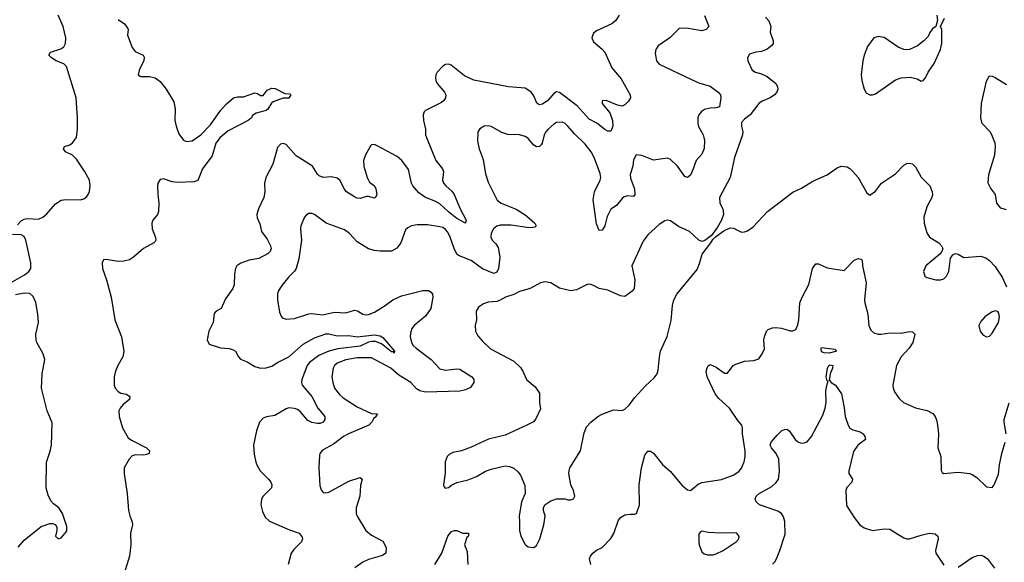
# Model space of a CAD drawing. Header units: inches. Extents: x 2001573 to 2220545, y 644482 to 846830.
# Tile 611 of 656: x 2146439 to 2153355, y 722766 to 726578. Entities that reach past the tile are written whole.
import ezdxf

# ---------------------------------------------------------------- set-up
doc = ezdxf.new("R2010")
doc.units = ezdxf.units.IN
doc.header["$MEASUREMENT"] = 0
doc.layers.add('C1742', color=7, linetype='Continuous')
doc.layers.add('C1752', color=7, linetype='Continuous')

msp = doc.modelspace()

# ---------------------------------------------------------------- linework, layer by layer
at = {"layer": 'C1742', "color": 5}
for points, elevation in [([(2146423.2, 725136.8), (2146450, 725166.3), (2146470, 725177.6), (2146490, 725181.6), (2146570, 725178), (2146602, 725190), (2146630, 725213.4), (2146690, 725283.8), (2146730, 725310.2), (2146764.2, 725315.8), (2146866.3, 725313.7), (2146890, 725320.6), (2146910, 725335.2), (2146920.2, 725350), (2146929, 725371), (2146934.1, 725410), (2146929.3, 725450), (2146894.2, 725514.2), (2146839.1, 725599.1), (2146810, 725627.1), (2146760.5, 725650), (2146745.6, 725670), (2146753.6, 725686.4), (2146790, 725698.6), (2146810, 725713.8), (2146837.9, 725750), (2146845.9, 725810), (2146845.4, 725890), (2146836.1, 726030), (2146766.6, 726250), (2146750, 726268.6), (2146694, 726290), (2146662, 726310), (2146642.7, 726330), (2146655.1, 726350), (2146727.2, 726372.8), (2146750, 726388.2), (2146760.3, 726410), (2146762.6, 726450), (2146744, 726530), (2146709.3, 726610)], 180), ([(2147130, 726580.4), (2147174, 726550), (2147197.5, 726517.5), (2147200.7, 726510), (2147197.1, 726470), (2147230, 726382), (2147250, 726355.5), (2147306, 726330), (2147314.4, 726314.4), (2147310.4, 726290), (2147279.5, 726230), (2147270.8, 726190), (2147290, 726179.3), (2147350, 726179.6), (2147390, 726170.3), (2147424.8, 726144.8), (2147467.4, 726090), (2147522.3, 726002.3), (2147531.7, 725951.7), (2147527.7, 725872.3), (2147537.2, 725830), (2147556.2, 725776.2), (2147590, 725731.6), (2147610, 725721.8), (2147650, 725727.5), (2147711.1, 725770), (2147779.7, 725840.3), (2147850, 725940.5), (2147890, 725984.9), (2147940.9, 726030), (2147970, 726035.6), (2148010, 726035.8), (2148090, 726064.4), (2148110, 726059.1), (2148130, 726046), (2148150, 726046), (2148177.7, 726082.3), (2148210, 726096.4), (2148234, 726094), (2148300.2, 726060.2), (2148336.7, 726056.7), (2148342.8, 726050), (2148330, 726028.2), (2148290, 726027.2), (2148218.7, 726001.3), (2148207.3, 725992.7), (2148181.7, 725950), (2148170, 725941.4), (2148098.8, 725921.2), (2148075.2, 725904.8), (2148066.8, 725890), (2148044.9, 725870), (2147903.3, 725796.7), (2147846, 725750), (2147817.3, 725710), (2147790, 725622), (2147722.4, 725530), (2147690.3, 725449.7), (2147661.5, 725438.5), (2147550, 725434.1), (2147510, 725438.9), (2147450, 725459.3), (2147425.4, 725454.6), (2147410.3, 725430), (2147408, 725408), (2147409.1, 725350), (2147417.4, 725290), (2147413.7, 725230), (2147406.4, 725210), (2147375.3, 725170), (2147367.4, 725150), (2147370.3, 725110), (2147392.3, 725047.7), (2147394.4, 725030), (2147390, 725021.2), (2147380.7, 725010), (2147308.6, 724971.4), (2147239.1, 724910), (2147209.1, 724890.9), (2147170, 724881.2), (2147130, 724879.7), (2147045.3, 724894.7), (2147028.6, 724891.4), (2147017.3, 724870), (2147020.2, 724830), (2147048.1, 724750), (2147081.2, 724630), (2147107.5, 724470), (2147153.5, 724350), (2147169.3, 724250), (2147163.8, 724210), (2147128.3, 724150), (2147110.9, 724109.1), (2147103.2, 724070), (2147102.4, 724010), (2147109.3, 723989.3), (2147130, 723965.3), (2147150, 723954.6), (2147190, 723946.4), (2147212.4, 723930), (2147210.3, 723910), (2147165, 723875), (2147144.5, 723850), (2147135.4, 723830), (2147137.1, 723790), (2147161.5, 723710), (2147201.6, 723641.6), (2147224, 723624), (2147330.8, 723570.8), (2147350.4, 723549.6), (2147347.3, 723530), (2147330, 723523.1), (2147310, 723519.7), (2147250, 723522.2), (2147230, 723513.3), (2147206.8, 723490), (2147172.5, 723430), (2147172.6, 723387.4), (2147193.3, 723250), (2147203.6, 723130), (2147212.2, 723092.2), (2147228.8, 723050), (2147230.8, 723030), (2147218, 722970), (2147220.3, 722890), (2147210.6, 722809.4), (2147160.1, 722650)], 180), ([(2150000, 726090.5), (2149990, 726096.9), (2149873.5, 726106.5), (2149630, 726154), (2149562.8, 726182.8), (2149470, 726259.8), (2149450, 726265.8), (2149430, 726263.2), (2149410, 726252.3), (2149370.2, 726210), (2149361.6, 726190), (2149359.3, 726170), (2149362, 726150), (2149371.3, 726130), (2149422.8, 726070), (2149431.6, 726050), (2149430.3, 726030), (2149418.4, 726010), (2149402.8, 725997.2), (2149290, 725940.9), (2149280.5, 725930), (2149273, 725910), (2149275.5, 725870), (2149290.3, 725810.3), (2149290.4, 725770), (2149296, 725750), (2149363, 725590), (2149408.9, 725530), (2149416.9, 725510), (2149408.1, 725450), (2149414.9, 725430), (2149431.7, 725410), (2149474.1, 725374.1), (2149490.8, 725350.8), (2149532.2, 725250), (2149575.3, 725170), (2149570, 725148.3), (2149510, 725181.1), (2149450, 725227.7), (2149390, 725284.9), (2149350, 725306.2), (2149288.6, 725330), (2149241.8, 725361.8), (2149200.2, 725410), (2149190.4, 725430.4), (2149170, 725525.6), (2149123.1, 725590), (2149090, 725618.2), (2148950, 725693), (2148930, 725700.7), (2148910, 725699.3), (2148905.1, 725694.9), (2148868, 725630), (2148854.9, 725590), (2148857.1, 725550), (2148879.5, 725470), (2148897.1, 725437.1), (2148930.5, 725410), (2148940.5, 725390), (2148948, 725350), (2148939.1, 725330), (2148930, 725324.2), (2148890, 725336), (2148875.5, 725335.5), (2148830, 725321), (2148810, 725323.9), (2148790, 725333.5), (2148733.6, 725370), (2148718.5, 725390), (2148689, 725449), (2148670, 725464.4), (2148630, 725474.2), (2148570, 725469.2), (2148541.9, 725481.9), (2148530, 725492.6), (2148496.1, 725550), (2148380.9, 725620.9), (2148310, 725702), (2148290, 725709.5), (2148270, 725702.9), (2148250, 725679.3), (2148216.2, 725563.8), (2148168.6, 725470), (2148158.8, 725430), (2148159.8, 725370), (2148154.3, 725330), (2148116.1, 725250), (2148105.8, 725210), (2148107.4, 725187.4), (2148124.8, 725144.8), (2148138.3, 725090), (2148177.5, 725037.5), (2148201.2, 724990), (2148204.7, 724970), (2148197.3, 724950), (2148183.4, 724936.6), (2148119.8, 724900.2), (2148050, 724888.9), (2147991.6, 724868.4), (2147964.4, 724850), (2147954.9, 724830), (2147946.9, 724793.1), (2147944.8, 724715.2), (2147936.5, 724690), (2147883.4, 724616.6), (2147853, 724550), (2147818.8, 724530), (2147805.4, 724514.6), (2147798.4, 724450), (2147767.6, 724390), (2147756.9, 724330), (2147770, 724299.3), (2147850, 724272.2), (2147910, 724267.8), (2147939.4, 724259.4), (2147955.5, 724250), (2147974.9, 724210), (2147990, 724193), (2148035.6, 724175.6), (2148090, 724142.8), (2148130, 724131.3), (2148170, 724132), (2148210, 724145.2), (2148249.1, 724170.9), (2148328.4, 724210), (2148430, 724297.8), (2148510, 724343.2), (2148590, 724371), (2148610, 724371.1), (2148670, 724356.4), (2148750, 724359.2), (2148810, 724350.1), (2148930, 724363.6), (2148970, 724356.5), (2148990, 724344.9), (2149072.4, 724250), (2149070, 724235.3), (2149065.6, 724245.6), (2149050, 724246), (2148980.6, 724300.6), (2148937.1, 724317.1), (2148910, 724317.8), (2148890, 724313.6), (2148830, 724284.2), (2148672.9, 724267.1), (2148611.3, 724248.7), (2148539.8, 724220.2), (2148474, 724170), (2148458.8, 724150), (2148421.5, 724050), (2148418.2, 724030), (2148424.1, 724010), (2148490, 723930.2), (2148534, 723850), (2148582, 723790), (2148583.2, 723770), (2148570, 723751.3), (2148550, 723742.3), (2148530, 723740.8), (2148490, 723748.8), (2148463.4, 723763.4), (2148410, 723826.8), (2148390, 723840.5), (2148370, 723847.9), (2148330, 723851.1), (2148310, 723845.2), (2148230, 723797.1), (2148172.2, 723787.8), (2148150, 723778), (2148123.9, 723750), (2148101.3, 723690), (2148082, 723590), (2148085.8, 723525.8), (2148097.6, 723470), (2148104.4, 723450), (2148128.8, 723410), (2148186.3, 723350), (2148202.3, 723330), (2148210.3, 723310), (2148207, 723290), (2148148.5, 723231.5), (2148137.4, 723210), (2148133.4, 723170), (2148143.8, 723123.8), (2148163.7, 723083.7), (2148194.4, 723054.4), (2148334.3, 722994.3), (2148402.8, 722970), (2148422.5, 722942.5), (2148424.9, 722930), (2148418, 722910), (2148363.5, 722856.5), (2148345, 722830), (2148325.4, 722750)], 220), ([(2150000, 725750.9), (2149990, 725757.7), (2149950, 725768.3), (2149867.9, 725772.1), (2149825.4, 725785.4), (2149750, 725827), (2149730, 725831.6), (2149702, 725830), (2149670, 725812.3), (2149656.3, 725790), (2149654.8, 725725.2), (2149666, 725670), (2149695.3, 725595.3), (2149710, 725496), (2149730, 725436), (2149793, 725310), (2149820.5, 725290), (2149926.8, 725246.8), (2149990, 725206.5), (2150000, 725198.2)], 240), ([(2150000, 725119.2), (2149890, 725134.2), (2149814.1, 725134.1), (2149790, 725128.2), (2149767.2, 725110), (2149750, 725079), (2149749, 725050), (2149757.6, 725030), (2149783.4, 725003.4), (2149799, 724979), (2149810.6, 724910.6), (2149802.4, 724830), (2149790, 724803.7), (2149770, 724796.2), (2149690, 724828.9), (2149610, 724887.1), (2149521.6, 724921.6), (2149510, 724931.8), (2149489.8, 724969.8), (2149463.5, 725050), (2149445.6, 725085.6), (2149430, 725103.5), (2149410, 725117.4), (2149390, 725124), (2149302.5, 725137.5), (2149230, 725137.4), (2149190, 725129.6), (2149164.4, 725115.6), (2149150, 725100.9), (2149115, 725010), (2149087.8, 724972.2), (2149050, 724951.1), (2148970, 724951.8), (2148930, 724956.8), (2148889.2, 724969.2), (2148810, 725017.4), (2148755.7, 725075.7), (2148720.9, 725100.9), (2148592.7, 725150), (2148509.2, 725210), (2148490, 725216.9), (2148470, 725215.8), (2148450, 725204.5), (2148438.4, 725190), (2148413, 725130), (2148410.5, 725109.5), (2148417.8, 725030), (2148400.7, 724899.3), (2148380.5, 724830), (2148368.7, 724811.3), (2148330, 724772.7), (2148279.5, 724710), (2148255.3, 724670), (2148250.3, 724650), (2148250.3, 724610), (2148263.9, 724523.9), (2148274.4, 724494.4), (2148283.4, 724483.4), (2148310, 724474.9), (2148370, 724478.4), (2148470, 724511.3), (2148490, 724513.4), (2148565.7, 724505.7), (2148650, 724523.2), (2148730, 724519.3), (2148790, 724537.6), (2148812.6, 724532.6), (2148850, 724508.9), (2148870, 724504.9), (2148890, 724507.4), (2148930, 724524.6), (2149007, 724570), (2149060.7, 724610), (2149121.5, 724638.5), (2149270, 724676.9), (2149310, 724675.6), (2149330, 724663.8), (2149338.9, 724650), (2149340.8, 724630), (2149326.4, 724550), (2149290, 724496.3), (2149210.6, 724430), (2149193, 724410), (2149183.1, 724376.9), (2149181.1, 724350), (2149191.5, 724310), (2149203.2, 724290), (2149223.6, 724270), (2149330.3, 724190), (2149390, 724124.7), (2149430, 724116.6), (2149510, 724125.2), (2149530, 724123.2), (2149615.3, 724070), (2149628.8, 724050), (2149628.7, 724030), (2149605, 723995), (2149570, 723979.1), (2149531, 723969), (2149290, 723962.4), (2149250, 723969.8), (2149225, 723985), (2149187.2, 724030), (2149101.4, 724081.4), (2149046, 724130), (2148910, 724202), (2148810, 724202.1), (2148730.7, 724189.3), (2148670, 724166.2), (2148650.3, 724150), (2148640.8, 724130), (2148631.4, 724070), (2148637.3, 724030), (2148650.3, 723990), (2148684.7, 723944.7), (2148710, 723922.8), (2148810, 723857.6), (2148910, 723812.7), (2148952, 723810), (2148942, 723798), (2148942, 723790), (2148925.2, 723774.8), (2148913, 723750), (2148890.5, 723730), (2148748.4, 723670), (2148713.4, 723650), (2148643.2, 723596.8), (2148565.7, 723554.3), (2148547.3, 723530), (2148543.8, 723516.2), (2148539.5, 723430), (2148547, 723307), (2148555.9, 723275.9), (2148570, 723256), (2148590, 723254), (2148610, 723259.1), (2148750, 723337), (2148830, 723361), (2148844.7, 723350), (2148833.3, 723306.7), (2148827.4, 723230), (2148803.2, 723150), (2148803.1, 723110), (2148808.7, 723090), (2148870.5, 722990), (2148910, 722956.4), (2148990, 722914), (2149013.4, 722870), (2149010.4, 722829.6), (2148986.7, 722813.3), (2148890, 722785.1), (2148850, 722767), (2148792.5, 722727.5)], 240), ([(2146310, 724691.6), (2146473.2, 724786.8), (2146502, 724810), (2146516.8, 724830), (2146518, 724870), (2146483.1, 725030), (2146470, 725054.3), (2146450, 725067.2), (2146388.6, 725070)], 180), ([(2146427.8, 722872.2), (2146470, 722921.6), (2146590, 723018.4), (2146650, 723038), (2146670, 723039.1), (2146690, 723031), (2146700.7, 723010), (2146700.7, 722990), (2146691.3, 722950), (2146710, 722931.3), (2146730, 722938.8), (2146770, 722986), (2146770, 723018), (2146739, 723110), (2146714, 723150), (2146676.6, 723176.6), (2146658.2, 723198.2), (2146638.9, 723238.9), (2146624, 723290), (2146626.8, 723470), (2146654.1, 723545.9), (2146663.2, 723590), (2146665.9, 723745.9), (2146632.7, 723830), (2146593, 723990), (2146596.9, 724090), (2146616.6, 724190), (2146604.6, 724230), (2146560.5, 724310), (2146553.8, 724330), (2146552.1, 724370), (2146569.9, 724450.1), (2146565.9, 724510), (2146551.4, 724591.4), (2146534.5, 724634.5), (2146510, 724654.6), (2146470, 724657.7), (2146410, 724645.7)], 180), ([(2150000, 724683.2), (2149950, 724669.7), (2149910, 724647.7), (2149852, 724628), (2149810, 724604.7), (2149790, 724597.6), (2149730, 724593.3), (2149697, 724583), (2149661.4, 724558.6), (2149644.9, 724530), (2149648, 724470), (2149637.1, 724430), (2149641.6, 724390), (2149657.7, 724357.7), (2149690, 724319.1), (2149746.9, 724266.9), (2149910, 724178.4), (2149955.8, 724135.8), (2149973.4, 724110), (2149998.8, 724050), (2150000, 724049)], 260), ([(2150000, 723730.1), (2149850, 723659.6), (2149732.5, 723632.5), (2149610, 723574.5), (2149542, 723550), (2149481.6, 723538.4), (2149455.9, 723524.1), (2149441, 723510), (2149428, 723472), (2149427.5, 723392.5), (2149416, 723310), (2149418, 723298), (2149427.3, 723287.3), (2149450, 723291), (2149471.9, 723308.1), (2149510, 723327.7), (2149590, 723345.3), (2149646.6, 723370), (2149710, 723406.4), (2149750, 723421.6), (2149850, 723443.8), (2149879.9, 723439.9), (2149910, 723428), (2149940.6, 723400.6), (2149957.5, 723377.5), (2149986.9, 723306.9), (2149988.5, 723250), (2149962.6, 723190), (2149946.7, 723090), (2149950.5, 723049.5), (2149948.5, 722990), (2149958, 722950), (2149990, 722890.7), (2150000, 722883.1)], 260), ([(2149354, 722750), (2149403.5, 722830), (2149446, 722950), (2149470, 722980.5), (2149490, 722990.4), (2149510, 722990.6), (2149550, 722971), (2149591, 722971), (2149590.8, 722950), (2149580.5, 722939.5), (2149564, 722890), (2149581.4, 722841.4), (2149587, 722750)], 240)]:
    msp.add_lwpolyline(points, dxfattribs=dict(at, elevation=elevation))
at = {"layer": 'C1752', "color": 5}
for points, elevation in [([(2150648.5, 726610), (2150627.4, 726572.6), (2150598.8, 726550), (2150490, 726500.5), (2150470, 726482.7), (2150459.9, 726460.1), (2150458.4, 726450), (2150470, 726422), (2150531.3, 726371.3), (2150548.5, 726350), (2150599.2, 726239.2), (2150662.7, 726162.7), (2150726.7, 726050), (2150729.3, 726030), (2150714.9, 726005.1), (2150690, 725979.7), (2150670, 725971.1), (2150637.5, 725977.5), (2150559, 726010), (2150530.7, 726009.3), (2150530.4, 725990), (2150583.2, 725923.2), (2150601.8, 725870), (2150605.7, 725830), (2150590, 725796), (2150570, 725796.2), (2150550, 725806.3), (2150491.7, 725851.7), (2150439.3, 725879.3), (2150353.5, 725973.5), (2150230, 726067.2), (2150210, 726071.1), (2150190, 726059.7), (2150147.6, 726010), (2150110, 725985.1), (2150090, 725979.7), (2150071.1, 725991.1), (2150050, 726043.7), (2150032.2, 726070), (2150000, 726090.5)], 220), ([(2151248.9, 726608.9), (2151278.8, 726530), (2151261, 726510), (2151230, 726500.5), (2151122.3, 726517.7), (2151070, 726517.2), (2151004.9, 726450), (2150924.7, 726395.3), (2150906.7, 726370), (2150903.4, 726343.4), (2150910, 726302), (2150913, 726290), (2150930, 726266.4), (2151157.1, 726157.1), (2151210, 726134.9), (2151290, 726110.3), (2151345.5, 726070), (2151360.5, 726050), (2151363, 726030), (2151353.3, 725966.7), (2151330, 725958.3), (2151290, 725956.2), (2151250, 725947.7), (2151227, 725933), (2151209.2, 725910), (2151202.4, 725890), (2151202, 725850), (2151207.5, 725827.5), (2151238.7, 725770), (2151244.9, 725750), (2151248.5, 725728.5), (2151246.6, 725673.4), (2151230, 725634), (2151190, 725588.7), (2151170.5, 725530), (2151150, 725486), (2151130, 725469.6), (2151110, 725477), (2151058.4, 725550), (2151010, 725596.2), (2150990, 725606.6), (2150890, 725592), (2150810, 725624), (2150770, 725629.5), (2150750, 725594), (2150745.2, 725550), (2150727.8, 725490), (2150730, 725464.9), (2150756.3, 725390), (2150759.6, 725350), (2150750, 725336.9), (2150710, 725339.8), (2150685.6, 725334.4), (2150670, 725323.1), (2150630, 725273.7), (2150591.8, 725248.2), (2150564.7, 725195.3), (2150549.1, 725130), (2150530, 725100.5), (2150510, 725097.6), (2150490, 725145.2), (2150467.5, 725312.5), (2150475.9, 725370), (2150516.1, 725450), (2150520.2, 725470), (2150516.9, 725496.9), (2150475, 725610), (2150452, 725650), (2150410, 725703), (2150336.6, 725776.6), (2150290, 725831.1), (2150270, 725848.5), (2150250, 725857.8), (2150210, 725855.9), (2150190, 725845.3), (2150150.2, 725810), (2150135.7, 725790), (2150123.9, 725770), (2150108.3, 725711.7), (2150101, 725699), (2150090, 725687.8), (2150070, 725684.7), (2150050, 725696.9), (2150010, 725744), (2150000, 725750.9)], 240), ([(2151676.7, 726596.7), (2151702, 726570), (2151714, 726530), (2151710.8, 726490), (2151731.6, 726430), (2151730.3, 726410), (2151723, 726397), (2151690, 726371.1), (2151650, 726354.3), (2151610.4, 726349.6), (2151564.9, 726335.1), (2151550.8, 726310), (2151554, 726290), (2151584.9, 726224.9), (2151606.8, 726210), (2151650, 726198.9), (2151690, 726179), (2151749.1, 726130), (2151761.8, 726110), (2151763.9, 726090), (2151758, 726070), (2151739.6, 726050), (2151710.1, 726029.9), (2151654.1, 726005.9), (2151630.3, 725990), (2151569.2, 725910), (2151530, 725880.2), (2151510, 725855.6), (2151508.5, 725828.5), (2151519.2, 725790), (2151516.5, 725770), (2151459.3, 725610), (2151428.6, 725470), (2151354.4, 725330), (2151356.3, 725290), (2151377.3, 725250), (2151382, 725210), (2151368.4, 725170), (2151340.3, 725119.7), (2151297.1, 725062.9), (2151252.3, 725027.7), (2151230, 725020.7), (2151208.4, 725028.4), (2151144, 725090), (2151065.4, 725125.4), (2151010, 725164.5), (2150990, 725169.4), (2150970, 725166), (2150930, 725139.3), (2150850, 725066), (2150818, 725022), (2150738.7, 724850), (2150759.3, 724750), (2150755.5, 724690), (2150742, 724670), (2150690, 724634.5), (2150658, 724638), (2150570, 724678), (2150510, 724689.3), (2150470, 724711.8), (2150450, 724718), (2150430, 724719.3), (2150350, 724680.9), (2150310, 724674.5), (2150230, 724692.7), (2150170, 724729.2), (2150130, 724737.2), (2150098, 724730), (2150028.9, 724691.1), (2150000, 724683.2)], 260), ([(2152881, 726610), (2152885.4, 726574.6), (2152874, 726530), (2152850, 726515.3), (2152831.1, 726488.9), (2152819.8, 726460.2), (2152790.5, 726429.5), (2152744.5, 726395.5), (2152690, 726369), (2152674.4, 726365.6), (2152650, 726369.2), (2152610, 726386), (2152510, 726452.3), (2152470, 726461.2), (2152438, 726450), (2152394, 726390), (2152370.4, 726329.6), (2152360.5, 726290), (2152350.6, 726190), (2152354, 726150), (2152370.8, 726090), (2152385.2, 726065.2), (2152410, 726050.8), (2152430, 726050.8), (2152450, 726057.3), (2152590, 726154.8), (2152629.5, 726170.5), (2152695.3, 726175.3), (2152742, 726162), (2152770, 726146), (2152786, 726150), (2152802, 726170), (2152819, 726210), (2152862.7, 726270), (2152906, 726370), (2152917.2, 726410), (2152915.3, 726510), (2152906, 726530), (2152935.3, 726590)], 280), ([(2153370, 725242), (2153330, 725255.3), (2153302, 725290), (2153292.7, 725350), (2153256.9, 725396.9), (2153240.7, 725430), (2153245.6, 725490), (2153288, 725630), (2153292.5, 725687.5), (2153289.7, 725710), (2153266.6, 725770), (2153254.7, 725790), (2153200.5, 725850), (2153190, 725888), (2153194.7, 725990), (2153230, 726146.8), (2153250, 726184), (2153270, 726180.7), (2153290, 726173), (2153370, 726122)], 260), ([(2150000, 722883.1), (2150010, 722875.5), (2150050, 722870.6), (2150070, 722884), (2150091.6, 722930), (2150120.5, 723030), (2150129.6, 723090), (2150118, 723130), (2150117.2, 723150), (2150128.7, 723170), (2150170, 723198), (2150190, 723206), (2150210, 723211.3), (2150270, 723211.3), (2150290, 723204.7), (2150310, 723204.7), (2150328.4, 723211.6), (2150338, 723230), (2150328.7, 723270), (2150309.2, 723310), (2150297.2, 723390), (2150299, 723410), (2150304, 723430), (2150379, 723550), (2150404.8, 723675.2), (2150421.2, 723718.8), (2150450, 723750.8), (2150499, 723790), (2150530, 723808), (2150610, 723836.4), (2150670, 723833.4), (2150690, 723843), (2150720.9, 723870), (2150757.1, 723922.9), (2150834.5, 724005.5), (2150896.6, 724063.4), (2150916, 724090), (2150923.7, 724116.3), (2150931.8, 724210), (2150940.5, 724250), (2150987.4, 724352.6), (2151014.9, 724465.1), (2151024.7, 724570), (2151034, 724610), (2151055.1, 724650), (2151196.6, 724823.4), (2151214.3, 724865.7), (2151231.8, 724930), (2151294, 725010), (2151306.6, 725033.4), (2151326.6, 725053.4), (2151385.3, 725094.7), (2151430, 725115.5), (2151453.2, 725113.2), (2151510, 725086.8), (2151530, 725087.3), (2151550, 725094.8), (2151590, 725124), (2151692, 725230), (2151870, 725365.5), (2151930, 725394.9), (2152010, 725443), (2152110, 725488.2), (2152181.4, 725538.6), (2152210, 725550.4), (2152250, 725544.9), (2152270, 725533.4), (2152292.1, 725512.1), (2152327.3, 725470), (2152390, 725362), (2152410, 725344.7), (2152450, 725374.8), (2152492.7, 725430), (2152590, 725496.3), (2152650, 725556.3), (2152670, 725567.3), (2152689.5, 725570.5), (2152710, 725564.9), (2152730, 725544), (2152770, 725472.7), (2152832.7, 725410), (2152848.8, 725370), (2152850.5, 725350), (2152844.9, 725330), (2152810, 725264), (2152788.9, 725190), (2152792.2, 725150), (2152810, 725081), (2152830.6, 725050), (2152894.8, 725010), (2152914.8, 724990), (2152922.8, 724970), (2152916, 724950), (2152901, 724930), (2152804, 724850), (2152786.8, 724810), (2152796, 724776), (2152810, 724766), (2152874, 724750), (2152906, 724750), (2152930, 724758.8), (2152950, 724776), (2152966, 724810), (2152976, 724904), (2152992.7, 724927.3), (2153010, 724936), (2153030, 724930.8), (2153070, 724907.7), (2153190, 724916), (2153224.5, 724904.5), (2153250, 724886), (2153287.9, 724847.9), (2153338.8, 724770), (2153370, 724702)], 260), ([(2150000, 725198.2), (2150058, 725150), (2150067.7, 725130), (2150058.3, 725121.7), (2150030, 725115.1), (2150000, 725119.2)], 240), ([(2150451.6, 722751.6), (2150440.9, 722790), (2150449.3, 722810), (2150463.7, 722830), (2150490, 722850.4), (2150529.6, 722870.4), (2150590, 722933.4), (2150612.1, 722967.9), (2150642.2, 723057.8), (2150658, 723082), (2150690, 723099.5), (2150730, 723104.9), (2150756.6, 723103.4), (2150771.7, 723108.3), (2150792, 723170), (2150791.1, 723310), (2150806.3, 723430), (2150830, 723518), (2150850, 723546.8), (2150870, 723547.3), (2150890, 723534), (2150954.3, 723454.3), (2151010, 723403.8), (2151090, 723307.7), (2151130, 723276), (2151150, 723270.8), (2151205.6, 723314.4), (2151230, 723326), (2151367.3, 723347.3), (2151450, 723378.9), (2151490, 723404.4), (2151510, 723427.7), (2151527.2, 723472.8), (2151534.7, 723510), (2151533.8, 723550), (2151516.3, 723670), (2151516.8, 723710), (2151512.1, 723730), (2151483.6, 723763.6), (2151423.7, 723850), (2151350, 723916), (2151324.5, 723950), (2151267.7, 724070), (2151261.7, 724110), (2151267, 724133), (2151274.5, 724145.5), (2151290, 724154.8), (2151330, 724136.4), (2151390, 724094.4), (2151410, 724095.5), (2151450, 724148), (2151470, 724158.7), (2151530, 724178.7), (2151596.1, 724183.9), (2151630, 724195.5), (2151653.5, 724230), (2151670, 724266.8), (2151666.6, 724330), (2151669.7, 724350), (2151685.1, 724390), (2151697.4, 724402.6), (2151726.6, 724413.4), (2151750, 724415.8), (2151790, 724411.3), (2151850, 724392.2), (2151870, 724393), (2151890, 724402.8), (2151904.7, 724435.3), (2151911.1, 724468.9), (2151919.7, 724590), (2151934.3, 724630), (2151981.6, 724718.4), (2152008.5, 724831.5), (2152030, 724864), (2152050, 724863), (2152110, 724834.9), (2152230, 724816.3), (2152300.7, 724890), (2152330, 724901.1), (2152350, 724895.5), (2152355.5, 724890), (2152358.4, 724850), (2152385.5, 724730), (2152372.6, 724610), (2152374.4, 724590), (2152396.5, 724510), (2152402.8, 724430), (2152418.2, 724398.2), (2152439.2, 724379.2), (2152470, 724369.1), (2152490, 724368), (2152550, 724379.1), (2152630, 724376.1), (2152690, 724387.7), (2152710, 724386), (2152726, 724370), (2152713.4, 724310), (2152686, 724270), (2152630.4, 724210), (2152598, 724150), (2152572.7, 724010), (2152573.4, 723990), (2152584.1, 723964.1), (2152617.2, 723917.2), (2152647.3, 723890), (2152731.1, 723851.1), (2152813.4, 723833.4), (2152851.8, 723811.8), (2152870.2, 723790.2), (2152880.5, 723760.5), (2152887.8, 723710), (2152891.5, 723670), (2152888.7, 723570), (2152908.2, 723510), (2152911, 723411), (2152918, 723398), (2152930, 723391.3), (2153030, 723399.3), (2153112, 723390), (2153130, 723384), (2153162, 723362), (2153230, 723296), (2153270, 723291), (2153282.7, 723310), (2153314.6, 723385.4), (2153320.3, 723450), (2153337, 723530), (2153361.8, 723610)], 240), ([(2151725.7, 722754.3), (2151743, 722770), (2151754.3, 722790), (2151779.1, 722850), (2151815.1, 722964.9), (2151812.2, 723052.2), (2151804.9, 723084.9), (2151789, 723109), (2151765, 723125), (2151635.1, 723170), (2151612.3, 723190), (2151604.5, 723210), (2151611.8, 723230), (2151634, 723250), (2151721.1, 723298.9), (2151752.6, 723327.4), (2151769, 723351), (2151776.8, 723403.2), (2151770.6, 723490), (2151751.6, 723530), (2151719.8, 723570), (2151710.9, 723590), (2151716.8, 723610), (2151760, 723660), (2151790, 723690.2), (2151810, 723699.8), (2151830, 723701.6), (2151846.5, 723686.5), (2151885.5, 723630), (2151910, 723611.3), (2151930, 723602.8), (2151950, 723604.7), (2151970, 723613.8), (2151999.8, 723650), (2152080.7, 723799.3), (2152097.7, 723850), (2152104, 723890), (2152101.6, 723970), (2152110, 724018), (2152118, 724038), (2152110, 724042), (2152103.5, 724070), (2152112, 724130), (2152122.4, 724150), (2152130, 724154), (2152150.2, 724150), (2152148, 724130), (2152131.6, 724090), (2152123.6, 724043.6), (2152130, 724046), (2152139.1, 724030), (2152170.1, 724010.1), (2152210.3, 723950), (2152231, 723851), (2152236.8, 723790), (2152258, 723730), (2152270, 723708.8), (2152290, 723697.4), (2152343.1, 723683.1), (2152362.8, 723670), (2152376.3, 723650), (2152378.8, 723630), (2152325.5, 723590), (2152296.4, 723543.6), (2152262, 723410), (2152262.4, 723390), (2152287.9, 723350), (2152282.8, 723330), (2152248.5, 723291.5), (2152241.6, 723270), (2152246.4, 723166.4), (2152299.9, 723079.9), (2152340.7, 723030), (2152370, 723008.2), (2152430, 722990.4), (2152510, 723000.9), (2152550, 722998), (2152650, 722937.1), (2152670, 722932.2), (2152690, 722932.2), (2152770, 722958), (2152828, 722970), (2152870, 722967.3), (2152887.3, 722950), (2152890.4, 722930.4), (2152872, 722850), (2152874.4, 722830), (2152930, 722746)], 220), ([(2150000, 724049), (2150058.9, 723998.9), (2150090, 723954.8), (2150090.3, 723890), (2150096, 723844), (2150065.2, 723774.8), (2150047.5, 723752.5), (2150000, 723730.1)], 260), ([(2153368.7, 723670), (2153354.3, 723750), (2153354.7, 723770), (2153390, 723886)], 240), ([(2153030, 722733), (2153130, 722800.8), (2153165.8, 722814.2), (2153190, 722815.8), (2153210.5, 722810), (2153237.6, 722790), (2153285.1, 722725.1)], 220)]:
    msp.add_lwpolyline(points, dxfattribs=dict(at, elevation=elevation))
for points, elevation in [([(2153294, 724534), (2153270, 724525.2), (2153218.8, 724490), (2153190, 724459), (2153175.5, 724430), (2153184.9, 724390), (2153203.8, 724363.8), (2153230, 724350.8), (2153250, 724354.8), (2153270, 724376), (2153315.1, 724450), (2153321.2, 724490), (2153317.2, 724517.2), (2153308.9, 724528.9)], 260), ([(2152124.9, 724235.1), (2152090, 724237.6), (2152070, 724245.1), (2152068.9, 724271.1), (2152070, 724275.5), (2152164.7, 724264.7), (2152178, 724250), (2152170, 724248.4)], 220), ([(2151230, 722984), (2151220.7, 722979.3), (2151210, 722966), (2151208.4, 722910), (2151210.6, 722890), (2151230, 722841), (2151246.4, 722826.4), (2151270, 722818), (2151310, 722818.4), (2151330, 722824.9), (2151380.9, 722850), (2151472.3, 722910), (2151489.5, 722930), (2151491.7, 722948.3), (2151477, 722970), (2151454.2, 722974.2), (2151370.9, 722970.9), (2151274.8, 722974.8)], 240)]:
    msp.add_lwpolyline(points, close=True, dxfattribs=dict(at, elevation=elevation))

doc.saveas('drawing.dxf')
